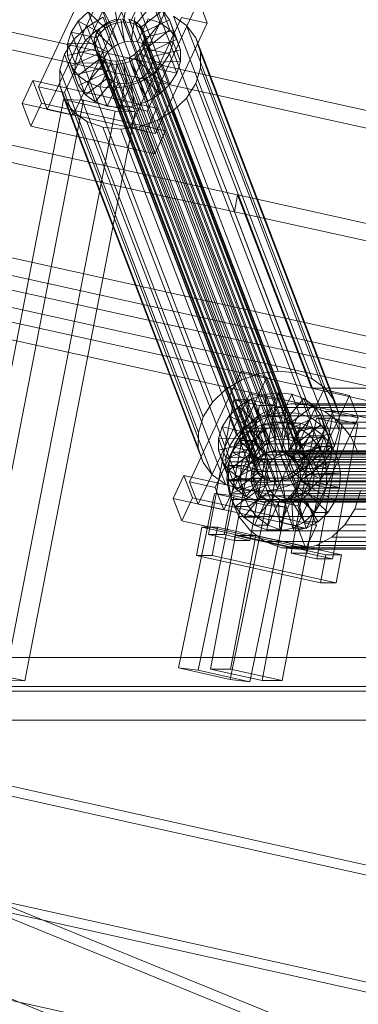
# Model space of a CAD drawing. Header units: millimetres. Extents: x -4738 to 65662, y -68080 to 6847.
# Tile 856 of 1056: x 22418 to 22537, y 1479 to 1823. Entities that reach past the tile are written whole.
import ezdxf

# ---------------------------------------------------------------- set-up
doc = ezdxf.new("R2010")
doc.units = ezdxf.units.MM
doc.layers.add('COTAS_P', color=1, linetype='Continuous', lineweight=0)
doc.layers.add('lateral_C10', color=7, linetype='Continuous', lineweight=0)
doc.dimstyles.new('R19_100', dxfattribs={"dimtxt": 250, "dimasz": 150, "dimexe": 150, "dimexo": 80, "dimgap": 100, "dimtad": 1, "dimtih": 1, "dimtoh": 1, "dimdsep": 46, "dimcen": 0.09, "dimadec": 0, "dimazin": 0, "dimtfac": 1, "dimtdec": 4, "dimtofl": 0, "dimtmove": 0, "dimatfit": 3, "dimfxl": 1, "dimtolj": 1, "dimtzin": 0, "dimarcsym": 0})

# ---------------------------------------------------------------- blocks, each defined once
blk = doc.blocks.new('DIM_R30_4')
at = {"layer": 'COTAS_P'}
for p, q in [((15248.37, 1279.09), (24311.82, 4109.09)), ((24311.82, 4109.09), (24155.23, 4107.34)), ((24311.82, 4109.09), (24182.05, 4021.43)), ((24580.07, 3250), (24311.82, 4109.09)), ((15248.37, 1279.09), (15378.14, 1366.76)), ((15248.37, 1279.09), (15404.97, 1280.85)), ((15516.62, 420), (15248.37, 1279.09))]:
    blk.add_line(p, q, dxfattribs=at)
blk.add_text('9495 P', height=250, rotation=17.3406, dxfattribs=at).set_placement((19750.29, 2789.55))

msp = doc.modelspace()

# ---------------------------------------------------------------- linework, layer by layer
at = {"layer": 'lateral_C10'}
for p, q in [((22494.427, 1761.469), (21610.374, 1956.452)), ((21788.789, 1956.452), (22672.842, 1761.469)), ((21609.275, 1950.571), (22493.328, 1755.589)), ((22671.743, 1755.589), (21787.69, 1950.571)), ((22520.231, 1694.015), (21636.178, 1888.998)), ((22571.029, 1694.015), (21686.976, 1888.998)), ((22621.826, 1694.015), (21737.773, 1888.998)), ((21635.079, 1883.118), (22519.132, 1688.135)), ((21685.877, 1883.118), (22569.93, 1688.135)), ((21736.674, 1883.118), (22620.727, 1688.135)), ((22443.005, 1837.683), (22424.964, 1799.168)), ((22433.978, 1797.163), (22452.019, 1835.678)), ((22471.849, 1831.267), (22453.809, 1792.752)), ((22427.975, 1791.298), (22446.016, 1829.813)), ((22455.029, 1827.808), (22436.989, 1789.293)), ((22446.444, 1827.929), (22450.16, 1820.838)), ((22449.025, 1821.184), (22446.444, 1827.929)), ((22451.126, 1829.563), (22452.378, 1821.612)), ((22455.97, 1830.167), (22454.672, 1821.898)), ((22460.646, 1829.701), (22456.887, 1821.677)), ((22464.835, 1828.196), (22458.872, 1820.964)), ((22462.823, 1790.748), (22480.863, 1829.263)), ((22467.416, 1821.45), (22464.835, 1828.196)), ((22480.863, 1829.263), (22483.874, 1821.393)), ((22438.81, 1822.081), (22442.243, 1825.377)), ((22442.243, 1825.377), (22448.17, 1819.629)), ((22444.824, 1818.632), (22442.243, 1825.377)), ((22502.148, 1699.184), (22453.765, 1825.658)), ((22508.624, 1699.992), (22460.241, 1826.466)), ((22468.252, 1825.754), (22460.49, 1819.807)), ((22514.875, 1699.368), (22466.492, 1825.843)), ((22470.833, 1819.009), (22468.252, 1825.754)), ((22468.252, 1825.754), (22470.664, 1822.542)), ((22472.092, 1823.83), (22476.66, 1820.566)), ((22520.475, 1697.356), (22472.092, 1823.83)), ((22436.378, 1818.264), (22438.81, 1822.081)), ((22438.81, 1822.081), (22446.544, 1818.067)), ((22441.391, 1815.335), (22438.81, 1822.081)), ((22441.891, 1820.062), (22447.506, 1823.474)), ((22449.025, 1821.184), (22444.824, 1818.632)), ((22446.114, 1819.192), (22447.74, 1820.753)), ((22495.889, 1696.999), (22447.506, 1823.474)), ((22447.74, 1820.753), (22449.73, 1821.962)), ((22503.865, 1674.043), (22447.74, 1820.753)), ((22450.16, 1820.838), (22448.17, 1819.629)), ((22453.706, 1822.818), (22449.025, 1821.184)), ((22452.741, 1814.092), (22449.025, 1821.184)), ((22449.73, 1821.962), (22451.948, 1822.736)), ((22505.855, 1675.251), (22449.73, 1821.962)), ((22452.378, 1821.612), (22450.16, 1820.838)), ((22450.16, 1820.838), (22452.741, 1814.092)), ((22508.072, 1676.025), (22451.948, 1822.736)), ((22454.672, 1821.898), (22452.378, 1821.612)), ((22452.378, 1821.612), (22454.958, 1814.866)), ((22454.958, 1814.866), (22453.706, 1822.818)), ((22510.367, 1676.312), (22454.242, 1823.022)), ((22454.672, 1821.898), (22457.253, 1815.153)), ((22456.887, 1821.677), (22454.672, 1821.898)), ((22456.457, 1822.801), (22458.442, 1822.088)), ((22512.582, 1676.091), (22456.457, 1822.801)), ((22456.819, 1784.883), (22474.86, 1823.398)), ((22456.887, 1821.677), (22459.468, 1814.932)), ((22458.872, 1820.964), (22456.887, 1821.677)), ((22457.253, 1815.153), (22458.55, 1823.422)), ((22458.442, 1822.088), (22460.06, 1820.932)), ((22514.566, 1675.378), (22458.442, 1822.088)), ((22458.872, 1820.964), (22461.452, 1814.219)), ((22460.49, 1819.807), (22458.872, 1820.964)), ((22459.468, 1814.932), (22463.226, 1822.956)), ((22460.06, 1820.932), (22461.203, 1819.41)), ((22516.185, 1674.221), (22460.06, 1820.932)), ((22461.452, 1814.219), (22467.416, 1821.45)), ((22470.664, 1822.542), (22461.633, 1818.286)), ((22467.416, 1821.45), (22463.226, 1822.956)), ((22483.874, 1821.393), (22465.833, 1782.878)), ((22470.833, 1819.009), (22467.416, 1821.45)), ((22473.245, 1815.797), (22470.664, 1822.542)), ((22470.664, 1822.542), (22471.907, 1818.779)), ((22483.874, 1821.393), (22474.86, 1823.398)), ((22476.66, 1820.566), (22479.885, 1816.272)), ((22525.044, 1694.091), (22476.66, 1820.566)), ((22435.114, 1814.189), (22436.378, 1818.264)), ((22445.392, 1816.26), (22436.378, 1818.264)), ((22436.378, 1818.264), (22438.959, 1811.519)), ((22437.301, 1815.655), (22441.891, 1820.062)), ((22444.824, 1818.632), (22441.391, 1815.335)), ((22490.274, 1693.587), (22441.891, 1820.062)), ((22444.363, 1815.453), (22444.962, 1817.384)), ((22450.751, 1812.883), (22444.824, 1818.632)), ((22444.962, 1817.384), (22446.114, 1819.192)), ((22444.962, 1817.384), (22501.087, 1670.673)), ((22446.544, 1818.067), (22445.392, 1816.26)), ((22502.238, 1672.481), (22446.114, 1819.192)), ((22448.17, 1819.629), (22446.544, 1818.067)), ((22446.544, 1818.067), (22449.125, 1811.322)), ((22448.17, 1819.629), (22450.751, 1812.883)), ((22460.49, 1819.807), (22463.071, 1813.062)), ((22461.633, 1818.286), (22460.49, 1819.807)), ((22461.203, 1819.41), (22461.792, 1817.628)), ((22517.327, 1672.7), (22461.203, 1819.41)), ((22461.633, 1818.286), (22464.213, 1811.541)), ((22462.222, 1816.504), (22461.633, 1818.286)), ((22461.792, 1817.628), (22461.786, 1815.706)), ((22517.916, 1670.917), (22461.792, 1817.628)), ((22471.907, 1818.779), (22462.222, 1816.504)), ((22463.071, 1813.062), (22470.833, 1819.009)), ((22473.245, 1815.797), (22470.833, 1819.009)), ((22471.907, 1818.779), (22471.896, 1814.722)), ((22474.488, 1812.034), (22471.907, 1818.779)), ((22434.05, 1810.554), (22437.301, 1815.655)), ((22435.102, 1810.131), (22435.114, 1814.189)), ((22435.114, 1814.189), (22444.793, 1814.329)), ((22437.694, 1807.444), (22435.114, 1814.189)), ((22485.684, 1689.181), (22437.301, 1815.655)), ((22441.391, 1815.335), (22438.959, 1811.519)), ((22449.125, 1811.322), (22441.391, 1815.335)), ((22444.358, 1813.531), (22444.363, 1815.453)), ((22444.946, 1811.749), (22444.358, 1813.531)), ((22500.482, 1666.821), (22444.358, 1813.531)), ((22500.487, 1668.743), (22444.363, 1815.453)), ((22444.793, 1814.329), (22444.788, 1812.407)), ((22445.392, 1816.26), (22444.793, 1814.329)), ((22444.793, 1814.329), (22447.374, 1807.584)), ((22447.973, 1809.514), (22445.392, 1816.26)), ((22450.751, 1812.883), (22452.741, 1814.092)), ((22452.741, 1814.092), (22454.958, 1814.866)), ((22454.958, 1814.866), (22457.253, 1815.153)), ((22457.253, 1815.153), (22459.468, 1814.932)), ((22459.468, 1814.932), (22461.452, 1814.219)), ((22461.187, 1813.775), (22460.035, 1811.968)), ((22461.786, 1815.706), (22461.187, 1813.775)), ((22517.311, 1667.065), (22461.187, 1813.775)), ((22461.452, 1814.219), (22463.071, 1813.062)), ((22461.617, 1812.651), (22462.216, 1814.582)), ((22517.911, 1668.995), (22461.786, 1815.706)), ((22462.216, 1814.582), (22462.222, 1816.504)), ((22471.896, 1814.722), (22462.216, 1814.582)), ((22462.216, 1814.582), (22464.797, 1807.836)), ((22462.222, 1816.504), (22464.802, 1809.758)), ((22464.213, 1811.541), (22473.245, 1815.797)), ((22471.896, 1814.722), (22470.631, 1810.646)), ((22474.476, 1807.977), (22471.896, 1814.722)), ((22474.488, 1812.034), (22473.245, 1815.797)), ((22479.885, 1816.272), (22481.546, 1811.242)), ((22528.268, 1689.798), (22479.885, 1816.272)), ((22432.359, 1805.105), (22434.05, 1810.554)), ((22434.05, 1810.554), (22482.433, 1684.079)), ((22435.102, 1810.131), (22444.788, 1812.407)), ((22436.345, 1806.369), (22435.102, 1810.131)), ((22437.683, 1803.386), (22435.102, 1810.131)), ((22436.345, 1806.369), (22445.376, 1810.625)), ((22438.959, 1811.519), (22437.694, 1807.444)), ((22438.959, 1811.519), (22447.973, 1809.514)), ((22444.788, 1812.407), (22445.376, 1810.625)), ((22444.788, 1812.407), (22447.368, 1805.662)), ((22446.089, 1810.228), (22444.946, 1811.749)), ((22501.071, 1665.039), (22444.946, 1811.749)), ((22445.376, 1810.625), (22446.519, 1809.103)), ((22445.376, 1810.625), (22447.957, 1803.88)), ((22447.708, 1809.071), (22446.089, 1810.228)), ((22502.213, 1663.517), (22446.089, 1810.228)), ((22447.973, 1809.514), (22449.125, 1811.322)), ((22449.125, 1811.322), (22450.751, 1812.883)), ((22458.409, 1810.406), (22456.419, 1809.197)), ((22460.035, 1811.968), (22458.409, 1810.406)), ((22514.533, 1663.696), (22458.409, 1810.406)), ((22458.839, 1809.282), (22460.465, 1810.844)), ((22516.16, 1665.257), (22460.035, 1811.968)), ((22460.465, 1810.844), (22461.617, 1812.651)), ((22468.199, 1806.83), (22460.465, 1810.844)), ((22460.465, 1810.844), (22463.046, 1804.098)), ((22470.631, 1810.646), (22461.617, 1812.651)), ((22461.617, 1812.651), (22464.198, 1805.906)), ((22463.071, 1813.062), (22464.213, 1811.541)), ((22464.213, 1811.541), (22464.802, 1809.758)), ((22464.802, 1809.758), (22474.488, 1812.034)), ((22470.631, 1810.646), (22468.199, 1806.83)), ((22473.211, 1803.901), (22470.631, 1810.646)), ((22474.476, 1807.977), (22474.488, 1812.034)), ((22481.546, 1811.242), (22481.531, 1805.818)), ((22529.929, 1684.768), (22481.546, 1811.242)), ((22437.694, 1807.444), (22437.683, 1803.386)), ((22447.374, 1807.584), (22437.694, 1807.444)), ((22438.757, 1803.157), (22446.519, 1809.103)), ((22442.174, 1800.715), (22448.138, 1807.947)), ((22446.364, 1799.21), (22450.122, 1807.234)), ((22446.519, 1809.103), (22448.138, 1807.947)), ((22446.519, 1809.103), (22449.099, 1802.358)), ((22447.368, 1805.662), (22447.374, 1807.584)), ((22447.374, 1807.584), (22447.973, 1809.514)), ((22449.692, 1808.358), (22447.708, 1809.071)), ((22503.832, 1662.361), (22447.708, 1809.071)), ((22448.138, 1807.947), (22450.122, 1807.234)), ((22448.138, 1807.947), (22450.718, 1801.202)), ((22451.907, 1808.137), (22449.692, 1808.358)), ((22505.816, 1661.648), (22449.692, 1808.358)), ((22450.122, 1807.234), (22452.337, 1807.013)), ((22450.122, 1807.234), (22452.703, 1800.489)), ((22451.04, 1798.743), (22452.337, 1807.013)), ((22454.201, 1808.423), (22451.907, 1808.137)), ((22508.031, 1661.427), (22451.907, 1808.137)), ((22452.337, 1807.013), (22454.632, 1807.299)), ((22452.337, 1807.013), (22454.917, 1800.268)), ((22456.419, 1809.197), (22454.201, 1808.423)), ((22510.326, 1661.713), (22454.201, 1808.423)), ((22454.632, 1807.299), (22456.849, 1808.073)), ((22455.883, 1799.348), (22454.632, 1807.299)), ((22454.632, 1807.299), (22457.212, 1800.554)), ((22512.544, 1662.487), (22456.419, 1809.197)), ((22456.849, 1808.073), (22458.839, 1809.282)), ((22460.565, 1800.982), (22456.849, 1808.073)), ((22456.849, 1808.073), (22459.43, 1801.328)), ((22464.766, 1803.534), (22458.839, 1809.282)), ((22458.839, 1809.282), (22461.419, 1802.537)), ((22464.797, 1807.836), (22464.198, 1805.906)), ((22468.199, 1806.83), (22464.766, 1803.534)), ((22464.802, 1809.758), (22464.797, 1807.836)), ((22464.797, 1807.836), (22474.476, 1807.977)), ((22470.78, 1800.085), (22468.199, 1806.83)), ((22473.211, 1803.901), (22474.476, 1807.977)), ((22432.344, 1799.681), (22432.359, 1805.105)), ((22480.742, 1678.631), (22432.359, 1805.105)), ((22438.757, 1803.157), (22436.345, 1806.369)), ((22438.925, 1799.623), (22436.345, 1806.369)), ((22447.368, 1805.662), (22437.683, 1803.386)), ((22437.683, 1803.386), (22438.925, 1799.623)), ((22447.957, 1803.88), (22438.925, 1799.623)), ((22447.957, 1803.88), (22447.368, 1805.662)), ((22449.099, 1802.358), (22447.957, 1803.88)), ((22464.766, 1803.534), (22460.565, 1800.982)), ((22463.046, 1804.098), (22461.419, 1802.537)), ((22464.198, 1805.906), (22463.046, 1804.098)), ((22463.046, 1804.098), (22470.78, 1800.085)), ((22464.198, 1805.906), (22473.211, 1803.901)), ((22467.346, 1796.789), (22464.766, 1803.534)), ((22470.78, 1800.085), (22473.211, 1803.901)), ((22481.531, 1805.818), (22479.841, 1800.37)), ((22529.914, 1679.343), (22481.531, 1805.818)), ((22423.012, 1801.374), (22419.253, 1793.35)), ((22426.022, 1793.504), (22423.012, 1801.374)), ((22423.012, 1801.374), (22466.278, 1791.751)), ((22442.174, 1800.715), (22438.757, 1803.157)), ((22441.338, 1796.412), (22438.757, 1803.157)), ((22449.099, 1802.358), (22441.338, 1796.412)), ((22446.364, 1799.21), (22442.174, 1800.715)), ((22444.755, 1793.97), (22442.174, 1800.715)), ((22450.718, 1801.202), (22444.755, 1793.97)), ((22452.703, 1800.489), (22448.944, 1792.465)), ((22450.718, 1801.202), (22449.099, 1802.358)), ((22452.703, 1800.489), (22450.718, 1801.202)), ((22454.917, 1800.268), (22452.703, 1800.489)), ((22454.917, 1800.268), (22453.62, 1791.998)), ((22457.212, 1800.554), (22454.917, 1800.268)), ((22460.565, 1800.982), (22455.883, 1799.348)), ((22459.43, 1801.328), (22457.212, 1800.554)), ((22457.212, 1800.554), (22458.464, 1792.603)), ((22461.419, 1802.537), (22459.43, 1801.328)), ((22459.43, 1801.328), (22463.146, 1794.236)), ((22463.146, 1794.236), (22460.565, 1800.982)), ((22461.419, 1802.537), (22467.346, 1796.789)), ((22467.346, 1796.789), (22470.78, 1800.085)), ((22479.841, 1800.37), (22476.59, 1795.268)), ((22528.224, 1673.895), (22479.841, 1800.37)), ((22433.978, 1797.163), (22424.964, 1799.168)), ((22424.964, 1799.168), (22427.975, 1791.298)), ((22434.005, 1794.651), (22432.344, 1799.681)), ((22480.727, 1673.207), (22432.344, 1799.681)), ((22436.989, 1789.293), (22433.978, 1797.163)), ((22438.925, 1799.623), (22441.338, 1796.412)), ((22441.338, 1796.412), (22444.755, 1793.97)), ((22451.04, 1798.743), (22446.364, 1799.21)), ((22448.944, 1792.465), (22446.364, 1799.21)), ((22455.883, 1799.348), (22451.04, 1798.743)), ((22453.62, 1791.998), (22451.04, 1798.743)), ((22458.464, 1792.603), (22455.883, 1799.348)), ((22463.146, 1794.236), (22467.346, 1796.789)), ((22433.639, 1794.757), (22395.126, 1596.256)), ((22402.111, 1596.007), (22440.625, 1794.508)), ((22462.52, 1783.727), (22419.253, 1793.35)), ((22419.253, 1793.35), (22422.264, 1785.48)), ((22422.264, 1785.48), (22426.022, 1793.504)), ((22469.289, 1783.881), (22426.022, 1793.504)), ((22433.639, 1794.757), (22451.676, 1790.747)), ((22440.625, 1794.508), (22433.639, 1794.757)), ((22437.23, 1790.357), (22434.005, 1794.651)), ((22482.389, 1668.176), (22434.005, 1794.651)), ((22458.661, 1790.498), (22440.625, 1794.508)), ((22444.755, 1793.97), (22448.944, 1792.465)), ((22458.464, 1792.603), (22463.146, 1794.236)), ((22476.59, 1795.268), (22472, 1790.861)), ((22524.973, 1668.794), (22476.59, 1795.268)), ((22413.162, 1592.247), (22451.676, 1790.747)), ((22420.148, 1591.997), (22458.661, 1790.498)), ((22427.975, 1791.298), (22436.989, 1789.293)), ((22441.798, 1787.093), (22437.23, 1790.357)), ((22485.613, 1663.883), (22437.23, 1790.357)), ((22448.944, 1792.465), (22453.62, 1791.998)), ((22451.676, 1790.747), (22458.661, 1790.498)), ((22453.62, 1791.998), (22458.464, 1792.603)), ((22462.823, 1790.748), (22453.809, 1792.752)), ((22453.809, 1792.752), (22456.819, 1784.883)), ((22462.52, 1783.727), (22466.278, 1791.751)), ((22465.833, 1782.878), (22462.823, 1790.748)), ((22466.278, 1791.751), (22469.289, 1783.881)), ((22472, 1790.861), (22466.384, 1787.45)), ((22520.383, 1664.387), (22472, 1790.861)), ((22447.399, 1785.081), (22441.798, 1787.093)), ((22490.181, 1660.619), (22441.798, 1787.093)), ((22466.384, 1787.45), (22460.125, 1785.265)), ((22514.767, 1660.975), (22466.384, 1787.45)), ((22422.264, 1785.48), (22465.53, 1775.857)), ((22453.65, 1784.457), (22447.399, 1785.081)), ((22495.782, 1658.606), (22447.399, 1785.081)), ((22460.125, 1785.265), (22453.65, 1784.457)), ((22502.033, 1657.983), (22453.65, 1784.457)), ((22456.819, 1784.883), (22465.833, 1782.878)), ((22508.508, 1658.791), (22460.125, 1785.265)), ((22465.53, 1775.857), (22462.52, 1783.727)), ((22469.289, 1783.881), (22465.53, 1775.857)), ((22494.427, 1761.469), (22493.328, 1755.589)), ((23378.48, 1566.486), (22494.427, 1761.469)), ((22494.427, 1761.469), (22520.231, 1694.015)), ((22519.132, 1688.135), (22493.328, 1755.589)), ((22493.328, 1755.589), (23377.381, 1560.606)), ((22495.689, 1699.966), (22477.648, 1661.451)), ((22486.662, 1659.446), (22504.703, 1697.961)), ((22495.889, 1696.999), (22490.274, 1693.587)), ((22498.699, 1692.096), (22495.689, 1699.966)), ((22495.689, 1699.966), (22504.703, 1697.961)), ((22502.148, 1699.184), (22495.889, 1696.999)), ((22508.624, 1699.992), (22502.148, 1699.184)), ((22504.703, 1697.961), (22507.713, 1690.092)), ((22514.875, 1699.368), (22508.624, 1699.992)), ((22520.475, 1697.356), (22514.875, 1699.368)), ((22525.044, 1694.091), (22520.475, 1697.356)), ((22490.274, 1693.587), (22485.684, 1689.181)), ((22524.533, 1693.551), (22506.492, 1655.036)), ((23404.284, 1499.033), (22520.231, 1694.015)), ((22520.231, 1694.015), (22571.029, 1694.015)), ((22527.544, 1685.681), (22524.533, 1693.551)), ((22524.533, 1693.551), (22533.547, 1691.546)), ((22528.268, 1689.798), (22525.044, 1694.091)), ((22480.659, 1653.581), (22498.699, 1692.096)), ((22493.109, 1689.994), (22484.251, 1642.969)), ((22507.713, 1690.092), (22489.672, 1651.577)), ((22489.721, 1642.969), (22498.579, 1689.994)), ((22498.579, 1689.994), (22493.109, 1689.994)), ((22493.109, 1689.994), (22502.127, 1687.989)), ((22494.927, 1687.66), (22499.128, 1690.212)), ((22507.597, 1687.989), (22498.579, 1689.994)), ((22507.713, 1690.092), (22498.699, 1692.096)), ((22499.128, 1690.212), (22503.81, 1691.846)), ((22499.128, 1690.212), (22502.844, 1683.121)), ((22501.708, 1683.467), (22499.128, 1690.212)), ((22503.81, 1691.846), (22508.654, 1692.451)), ((22503.81, 1691.846), (22505.062, 1683.895)), ((22506.39, 1685.101), (22503.81, 1691.846)), ((22508.654, 1692.451), (22507.356, 1684.181)), ((22511.234, 1685.705), (22508.654, 1692.451)), ((22508.654, 1692.451), (22513.33, 1691.984)), ((22513.33, 1691.984), (22509.571, 1683.96)), ((22517.519, 1690.479), (22511.556, 1683.247)), ((22515.91, 1685.239), (22513.33, 1691.984)), ((22513.33, 1691.984), (22517.519, 1690.479)), ((22515.506, 1653.031), (22533.547, 1691.546)), ((22520.099, 1683.734), (22517.519, 1690.479)), ((22517.519, 1690.479), (22520.936, 1688.037)), ((22533.547, 1691.546), (22536.558, 1683.676)), ((22485.684, 1689.181), (22482.433, 1684.079)), ((22491.494, 1684.364), (22494.927, 1687.66)), ((22493.269, 1640.964), (22502.127, 1687.989)), ((22494.927, 1687.66), (22500.854, 1681.912)), ((22497.508, 1680.915), (22494.927, 1687.66)), ((22507.597, 1687.989), (22498.74, 1640.964)), ((22501.563, 1684.448), (22507.051, 1687.348)), ((22502.127, 1687.989), (22507.597, 1687.989)), ((22507.051, 1687.348), (22513.044, 1688.605)), ((22608.646, 1687.348), (22507.051, 1687.348)), ((22513.044, 1688.605), (22519.132, 1688.135)), ((22614.639, 1688.605), (22513.044, 1688.605)), ((22520.936, 1688.037), (22513.174, 1682.091)), ((22569.93, 1688.135), (22519.132, 1688.135)), ((22519.132, 1688.135), (23403.186, 1493.152)), ((22519.132, 1688.135), (22524.901, 1685.97)), ((22620.727, 1688.135), (22519.132, 1688.135)), ((22523.517, 1681.292), (22520.936, 1688.037)), ((22520.936, 1688.037), (22523.348, 1684.826)), ((22529.929, 1684.768), (22528.268, 1689.798)), ((22482.433, 1684.079), (22480.742, 1678.631)), ((22489.062, 1680.548), (22491.494, 1684.364)), ((22491.494, 1684.364), (22499.228, 1680.351)), ((22494.074, 1677.619), (22491.494, 1684.364)), ((22496.952, 1680.103), (22501.563, 1684.448)), ((22501.708, 1683.467), (22497.508, 1680.915)), ((22502.844, 1683.121), (22500.854, 1681.912)), ((22603.157, 1684.448), (22501.563, 1684.448)), ((22506.39, 1685.101), (22501.708, 1683.467)), ((22505.424, 1676.376), (22501.708, 1683.467)), ((22505.062, 1683.895), (22502.844, 1683.121)), ((22502.844, 1683.121), (22505.424, 1676.376)), ((22507.356, 1684.181), (22505.062, 1683.895)), ((22505.062, 1683.895), (22507.642, 1677.15)), ((22511.234, 1685.705), (22506.39, 1685.101)), ((22507.642, 1677.15), (22506.39, 1685.101)), ((22507.356, 1684.181), (22509.937, 1677.436)), ((22509.571, 1683.96), (22507.356, 1684.181)), ((22509.503, 1647.166), (22527.544, 1685.681)), ((22509.571, 1683.96), (22512.152, 1677.215)), ((22511.556, 1683.247), (22509.571, 1683.96)), ((22509.937, 1677.436), (22511.234, 1685.705)), ((22515.91, 1685.239), (22511.234, 1685.705)), ((22511.556, 1683.247), (22514.136, 1676.502)), ((22513.174, 1682.091), (22511.556, 1683.247)), ((22512.152, 1677.215), (22515.91, 1685.239)), ((22521.967, 1683.579), (22513.109, 1636.553)), ((22514.136, 1676.502), (22520.099, 1683.734)), ((22523.348, 1684.826), (22514.317, 1680.569)), ((22520.099, 1683.734), (22515.91, 1685.239)), ((22536.558, 1683.676), (22518.517, 1645.161)), ((22518.579, 1636.553), (22527.437, 1683.579)), ((22523.517, 1681.292), (22520.099, 1683.734)), ((22527.437, 1683.579), (22521.967, 1683.579)), ((22521.967, 1683.579), (22530.985, 1681.574)), ((22525.929, 1678.08), (22523.348, 1684.826)), ((22523.348, 1684.826), (22524.591, 1681.063)), ((22524.901, 1685.97), (22529.957, 1682.255)), ((22626.496, 1685.97), (22524.901, 1685.97)), ((22536.455, 1681.574), (22527.437, 1683.579)), ((22536.558, 1683.676), (22527.544, 1685.681)), ((22529.914, 1679.343), (22529.929, 1684.768)), ((22487.797, 1676.472), (22489.062, 1680.548)), ((22498.076, 1678.543), (22489.062, 1680.548)), ((22489.062, 1680.548), (22491.643, 1673.802)), ((22493.533, 1674.61), (22496.952, 1680.103)), ((22497.508, 1680.915), (22494.074, 1677.619)), ((22598.546, 1680.103), (22496.952, 1680.103)), ((22503.435, 1675.167), (22497.508, 1680.915)), ((22499.228, 1680.351), (22498.076, 1678.543)), ((22498.557, 1679.107), (22502.662, 1681.276)), ((22500.854, 1681.912), (22499.228, 1680.351)), ((22499.228, 1680.351), (22501.808, 1673.605)), ((22500.854, 1681.912), (22503.435, 1675.167)), ((22502.662, 1681.276), (22507.145, 1682.217)), ((22502.662, 1681.276), (22505.573, 1671.789)), ((22507.351, 1681.276), (22502.662, 1681.276)), ((22507.351, 1681.276), (22503.246, 1679.107)), ((22507.145, 1682.217), (22507.697, 1672.235)), ((22511.834, 1682.217), (22507.145, 1682.217)), ((22507.145, 1682.217), (22511.699, 1681.865)), ((22511.834, 1682.217), (22507.351, 1681.276)), ((22510.262, 1671.789), (22507.351, 1681.276)), ((22511.699, 1681.865), (22509.854, 1672.068)), ((22516.388, 1681.865), (22511.699, 1681.865)), ((22511.699, 1681.865), (22516.015, 1680.245)), ((22512.386, 1672.235), (22511.834, 1682.217)), ((22516.388, 1681.865), (22511.834, 1682.217)), ((22516.015, 1680.245), (22511.898, 1671.301)), ((22513.174, 1682.091), (22515.755, 1675.345)), ((22514.317, 1680.569), (22513.174, 1682.091)), ((22514.317, 1680.569), (22516.897, 1673.824)), ((22514.905, 1678.787), (22514.317, 1680.569)), ((22514.543, 1672.068), (22516.388, 1681.865)), ((22524.591, 1681.063), (22514.905, 1678.787)), ((22515.755, 1675.345), (22523.517, 1681.292)), ((22520.704, 1680.245), (22516.015, 1680.245)), ((22516.015, 1680.245), (22519.797, 1677.467)), ((22520.704, 1680.245), (22516.388, 1681.865)), ((22516.587, 1671.301), (22520.704, 1680.245)), ((22524.486, 1677.467), (22520.704, 1680.245)), ((22522.127, 1634.549), (22530.985, 1681.574)), ((22525.929, 1678.08), (22523.517, 1681.292)), ((22524.591, 1681.063), (22524.58, 1677.005)), ((22527.171, 1674.317), (22524.591, 1681.063)), ((22536.455, 1681.574), (22527.597, 1634.549)), ((22529.957, 1682.255), (22533.957, 1677.246)), ((22631.552, 1682.255), (22529.957, 1682.255)), ((22530.985, 1681.574), (22536.455, 1681.574)), ((22480.742, 1678.631), (22480.727, 1673.207)), ((22487.786, 1672.415), (22487.797, 1676.472)), ((22487.797, 1676.472), (22497.477, 1676.612)), ((22490.378, 1669.727), (22487.797, 1676.472)), ((22494.074, 1677.619), (22491.643, 1673.802)), ((22501.808, 1673.605), (22494.074, 1677.619)), ((22495.107, 1675.857), (22498.557, 1679.107)), ((22497.477, 1676.612), (22497.472, 1674.69)), ((22498.076, 1678.543), (22497.477, 1676.612)), ((22497.477, 1676.612), (22500.057, 1669.867)), ((22500.656, 1671.798), (22498.076, 1678.543)), ((22498.557, 1679.107), (22503.628, 1670.762)), ((22503.246, 1679.107), (22498.557, 1679.107)), ((22503.246, 1679.107), (22499.796, 1675.857)), ((22508.317, 1670.762), (22503.246, 1679.107)), ((22503.435, 1675.167), (22505.424, 1676.376)), ((22505.424, 1676.376), (22507.642, 1677.15)), ((22507.642, 1677.15), (22509.937, 1677.436)), ((22510.367, 1676.312), (22508.072, 1676.025)), ((22509.937, 1677.436), (22512.152, 1677.215)), ((22512.582, 1676.091), (22510.367, 1676.312)), ((22512.152, 1677.215), (22514.136, 1676.502)), ((22514.566, 1675.378), (22512.582, 1676.091)), ((22519.797, 1677.467), (22513.69, 1669.985)), ((22514.136, 1676.502), (22515.755, 1675.345)), ((22514.301, 1674.934), (22514.9, 1676.865)), ((22514.9, 1676.865), (22514.905, 1678.787)), ((22524.58, 1677.005), (22514.9, 1676.865)), ((22514.9, 1676.865), (22517.48, 1670.12)), ((22514.905, 1678.787), (22517.486, 1672.042)), ((22516.897, 1673.824), (22525.929, 1678.08)), ((22518.379, 1669.985), (22524.486, 1677.467)), ((22524.486, 1677.467), (22519.797, 1677.467)), ((22519.797, 1677.467), (22522.788, 1673.72)), ((22524.58, 1677.005), (22523.315, 1672.93)), ((22527.477, 1673.72), (22524.486, 1677.467)), ((22527.16, 1670.26), (22524.58, 1677.005)), ((22527.171, 1674.317), (22525.929, 1678.08)), ((22528.224, 1673.895), (22529.914, 1679.343)), ((22533.957, 1677.246), (22536.626, 1671.283)), ((22635.551, 1677.246), (22533.957, 1677.246)), ((22480.727, 1673.207), (22482.389, 1668.176)), ((22487.786, 1672.415), (22497.472, 1674.69)), ((22489.029, 1668.652), (22498.06, 1672.908)), ((22491.643, 1673.802), (22490.378, 1669.727)), ((22491.539, 1668.343), (22493.533, 1674.61)), ((22491.643, 1673.802), (22500.656, 1671.798)), ((22492.55, 1671.748), (22495.107, 1675.857)), ((22595.128, 1674.61), (22493.533, 1674.61)), ((22495.107, 1675.857), (22501.995, 1669.222)), ((22499.796, 1675.857), (22495.107, 1675.857)), ((22499.796, 1675.857), (22497.239, 1671.748)), ((22497.472, 1674.69), (22498.06, 1672.908)), ((22497.472, 1674.69), (22500.052, 1667.945)), ((22498.06, 1672.908), (22499.203, 1671.387)), ((22498.06, 1672.908), (22500.641, 1666.163)), ((22506.684, 1669.222), (22499.796, 1675.857)), ((22500.656, 1671.798), (22501.808, 1673.605)), ((22501.808, 1673.605), (22503.435, 1675.167)), ((22503.865, 1674.043), (22502.238, 1672.481)), ((22505.855, 1675.251), (22503.865, 1674.043)), ((22508.072, 1676.025), (22505.855, 1675.251)), ((22511.523, 1671.565), (22513.149, 1673.127)), ((22513.149, 1673.127), (22514.301, 1674.934)), ((22520.883, 1669.114), (22513.149, 1673.127)), ((22513.149, 1673.127), (22515.73, 1666.381)), ((22523.315, 1672.93), (22514.301, 1674.934)), ((22514.301, 1674.934), (22516.881, 1668.189)), ((22516.185, 1674.221), (22514.566, 1675.378)), ((22522.788, 1673.72), (22515.107, 1668.21)), ((22515.755, 1675.345), (22516.897, 1673.824)), ((22517.327, 1672.7), (22516.185, 1674.221)), ((22516.897, 1673.824), (22517.486, 1672.042)), ((22517.916, 1670.917), (22517.327, 1672.7)), ((22517.486, 1672.042), (22527.171, 1674.317)), ((22519.796, 1668.21), (22527.477, 1673.72)), ((22523.315, 1672.93), (22520.883, 1669.114)), ((22527.477, 1673.72), (22522.788, 1673.72)), ((22522.788, 1673.72), (22524.785, 1669.259)), ((22525.895, 1666.184), (22523.315, 1672.93)), ((22524.973, 1668.794), (22528.224, 1673.895)), ((22527.16, 1670.26), (22527.171, 1674.317)), ((22529.474, 1669.259), (22527.477, 1673.72)), ((22489.029, 1668.652), (22487.786, 1672.415)), ((22490.367, 1665.669), (22487.786, 1672.415)), ((22490.378, 1669.727), (22490.367, 1665.669)), ((22500.057, 1669.867), (22490.378, 1669.727)), ((22491.059, 1667.06), (22492.55, 1671.748)), ((22491.441, 1665.44), (22499.203, 1671.387)), ((22492.55, 1671.748), (22500.783, 1667.276)), ((22497.239, 1671.748), (22492.55, 1671.748)), ((22494.858, 1662.998), (22500.821, 1670.23)), ((22497.239, 1671.748), (22495.748, 1667.06)), ((22505.472, 1667.276), (22497.239, 1671.748)), ((22499.047, 1661.493), (22502.806, 1669.517)), ((22499.203, 1671.387), (22500.821, 1670.23)), ((22499.203, 1671.387), (22501.783, 1664.641)), ((22500.002, 1667.276), (22501.213, 1669.222)), ((22500.052, 1667.945), (22500.057, 1669.867)), ((22500.057, 1669.867), (22500.656, 1671.798)), ((22501.087, 1670.673), (22500.487, 1668.743)), ((22501.995, 1669.222), (22500.783, 1667.276)), ((22500.821, 1670.23), (22502.806, 1669.517)), ((22500.821, 1670.23), (22503.402, 1663.485)), ((22502.238, 1672.481), (22501.087, 1670.673)), ((22501.213, 1669.222), (22502.847, 1670.762)), ((22616.875, 1669.222), (22501.213, 1669.222)), ((22503.628, 1670.762), (22501.995, 1669.222)), ((22501.995, 1669.222), (22506.684, 1669.222)), ((22502.806, 1669.517), (22505.021, 1669.296)), ((22502.806, 1669.517), (22505.386, 1662.772)), ((22502.847, 1670.762), (22504.792, 1671.789)), ((22618.509, 1670.762), (22502.847, 1670.762)), ((22505.573, 1671.789), (22503.628, 1670.762)), ((22503.628, 1670.762), (22508.317, 1670.762)), ((22503.723, 1661.027), (22505.021, 1669.296)), ((22504.792, 1671.789), (22506.915, 1672.235)), ((22620.454, 1671.789), (22504.792, 1671.789)), ((22505.021, 1669.296), (22507.315, 1669.582)), ((22505.021, 1669.296), (22507.601, 1662.551)), ((22505.472, 1667.276), (22506.684, 1669.222)), ((22507.697, 1672.235), (22505.573, 1671.789)), ((22505.573, 1671.789), (22510.262, 1671.789)), ((22506.684, 1669.222), (22508.317, 1670.762)), ((22506.915, 1672.235), (22509.073, 1672.068)), ((22622.577, 1672.235), (22506.915, 1672.235)), ((22507.315, 1669.582), (22509.533, 1670.356)), ((22508.567, 1661.631), (22507.315, 1669.582)), ((22507.315, 1669.582), (22509.896, 1662.837)), ((22507.697, 1672.235), (22512.386, 1672.235)), ((22509.854, 1672.068), (22507.697, 1672.235)), ((22508.317, 1670.762), (22510.262, 1671.789)), ((22509.073, 1672.068), (22511.117, 1671.301)), ((22624.734, 1672.068), (22509.073, 1672.068)), ((22509.533, 1670.356), (22511.523, 1671.565)), ((22513.249, 1663.265), (22509.533, 1670.356)), ((22509.533, 1670.356), (22512.113, 1663.611)), ((22509.854, 1672.068), (22514.543, 1672.068)), ((22511.898, 1671.301), (22509.854, 1672.068)), ((22510.262, 1671.789), (22512.386, 1672.235)), ((22511.117, 1671.301), (22512.908, 1669.985)), ((22626.778, 1671.301), (22511.117, 1671.301)), ((22517.45, 1665.817), (22511.523, 1671.565)), ((22511.523, 1671.565), (22514.103, 1664.82)), ((22511.898, 1671.301), (22516.587, 1671.301)), ((22513.69, 1669.985), (22511.898, 1671.301)), ((22512.386, 1672.235), (22514.543, 1672.068)), ((22512.908, 1669.985), (22514.325, 1668.21)), ((22628.57, 1669.985), (22512.908, 1669.985)), ((22513.69, 1669.985), (22518.379, 1669.985)), ((22515.107, 1668.21), (22513.69, 1669.985)), ((22514.543, 1672.068), (22516.587, 1671.301)), ((22524.785, 1669.259), (22516.052, 1666.097)), ((22516.587, 1671.301), (22518.379, 1669.985)), ((22517.48, 1670.12), (22516.881, 1668.189)), ((22517.486, 1672.042), (22517.48, 1670.12)), ((22517.48, 1670.12), (22527.16, 1670.26)), ((22517.911, 1668.995), (22517.916, 1670.917)), ((22518.379, 1669.985), (22519.796, 1668.21)), ((22520.741, 1666.097), (22529.474, 1669.259)), ((22529.474, 1669.259), (22524.785, 1669.259)), ((22524.785, 1669.259), (22525.651, 1664.39)), ((22525.895, 1666.184), (22527.16, 1670.26)), ((22530.34, 1664.39), (22529.474, 1669.259)), ((22482.389, 1668.176), (22485.613, 1663.883)), ((22491.441, 1665.44), (22489.029, 1668.652)), ((22491.609, 1661.907), (22489.029, 1668.652)), ((22500.052, 1667.945), (22490.367, 1665.669)), ((22490.735, 1662.113), (22491.059, 1667.06)), ((22500.077, 1665.055), (22491.059, 1667.06)), ((22491.059, 1667.06), (22495.748, 1667.06)), ((22491.107, 1661.729), (22491.539, 1668.343)), ((22491.539, 1668.343), (22593.134, 1668.343)), ((22500.641, 1666.163), (22491.609, 1661.907)), ((22495.748, 1667.06), (22495.424, 1662.113)), ((22495.748, 1667.06), (22504.766, 1665.055)), ((22499.295, 1665.055), (22500.002, 1667.276)), ((22615.664, 1667.276), (22500.002, 1667.276)), ((22500.641, 1666.163), (22500.052, 1667.945)), ((22500.783, 1667.276), (22500.077, 1665.055)), ((22500.487, 1668.743), (22500.482, 1666.821)), ((22500.482, 1666.821), (22501.071, 1665.039)), ((22501.783, 1664.641), (22500.641, 1666.163)), ((22500.783, 1667.276), (22505.472, 1667.276)), ((22504.766, 1665.055), (22505.472, 1667.276)), ((22517.45, 1665.817), (22513.249, 1663.265)), ((22515.73, 1666.381), (22514.103, 1664.82)), ((22514.325, 1668.21), (22515.271, 1666.097)), ((22629.987, 1668.21), (22514.325, 1668.21)), ((22515.107, 1668.21), (22519.796, 1668.21)), ((22516.052, 1666.097), (22515.107, 1668.21)), ((22515.271, 1666.097), (22515.681, 1663.79)), ((22630.933, 1666.097), (22515.271, 1666.097)), ((22516.881, 1668.189), (22515.73, 1666.381)), ((22515.73, 1666.381), (22523.463, 1662.368)), ((22516.052, 1666.097), (22520.741, 1666.097)), ((22516.463, 1663.79), (22516.052, 1666.097)), ((22516.16, 1665.257), (22517.311, 1667.065)), ((22516.881, 1668.189), (22525.895, 1666.184)), ((22517.311, 1667.065), (22517.911, 1668.995)), ((22520.883, 1669.114), (22517.45, 1665.817)), ((22520.03, 1659.072), (22517.45, 1665.817)), ((22519.796, 1668.21), (22520.741, 1666.097)), ((22520.383, 1664.387), (22524.973, 1668.794)), ((22520.741, 1666.097), (22521.152, 1663.79)), ((22523.463, 1662.368), (22520.883, 1669.114)), ((22523.463, 1662.368), (22525.895, 1666.184)), ((22475.696, 1663.657), (22471.937, 1655.633)), ((22478.706, 1655.788), (22475.696, 1663.657)), ((22475.696, 1663.657), (22518.962, 1654.034)), ((22485.613, 1663.883), (22490.181, 1660.619)), ((22490.367, 1665.669), (22491.609, 1661.907)), ((22490.735, 1662.113), (22499.924, 1662.712)), ((22494.858, 1662.998), (22491.441, 1665.44)), ((22494.021, 1658.695), (22491.441, 1665.44)), ((22501.783, 1664.641), (22494.021, 1658.695)), ((22499.047, 1661.493), (22494.858, 1662.998)), ((22497.439, 1656.253), (22494.858, 1662.998)), ((22504.613, 1662.712), (22495.424, 1662.113)), ((22503.402, 1663.485), (22497.439, 1656.253)), ((22499.142, 1662.712), (22499.295, 1665.055)), ((22499.552, 1660.405), (22499.142, 1662.712)), ((22614.804, 1662.712), (22499.142, 1662.712)), ((22499.295, 1665.055), (22614.957, 1665.055)), ((22500.077, 1665.055), (22499.924, 1662.712)), ((22499.924, 1662.712), (22500.334, 1660.405)), ((22499.924, 1662.712), (22504.613, 1662.712)), ((22504.766, 1665.055), (22500.077, 1665.055)), ((22501.071, 1665.039), (22502.213, 1663.517)), ((22505.386, 1662.772), (22501.628, 1654.748)), ((22503.402, 1663.485), (22501.783, 1664.641)), ((22502.213, 1663.517), (22503.832, 1662.361)), ((22505.386, 1662.772), (22503.402, 1663.485)), ((22503.832, 1662.361), (22505.816, 1661.648)), ((22504.613, 1662.712), (22504.766, 1665.055)), ((22505.023, 1660.405), (22504.613, 1662.712)), ((22507.601, 1662.551), (22505.386, 1662.772)), ((22507.601, 1662.551), (22506.304, 1654.281)), ((22509.896, 1662.837), (22507.601, 1662.551)), ((22513.249, 1663.265), (22508.567, 1661.631)), ((22512.113, 1663.611), (22509.896, 1662.837)), ((22509.896, 1662.837), (22511.148, 1654.886)), ((22510.326, 1661.713), (22512.544, 1662.487)), ((22514.103, 1664.82), (22512.113, 1663.611)), ((22512.113, 1663.611), (22515.83, 1656.52)), ((22512.544, 1662.487), (22514.533, 1663.696)), ((22515.83, 1656.52), (22513.249, 1663.265)), ((22514.103, 1664.82), (22520.03, 1659.072)), ((22514.533, 1663.696), (22516.16, 1665.257)), ((22514.767, 1660.975), (22520.383, 1664.387)), ((22515.681, 1663.79), (22515.528, 1661.447)), ((22631.343, 1663.79), (22515.681, 1663.79)), ((22516.309, 1661.447), (22516.463, 1663.79)), ((22525.651, 1664.39), (22516.463, 1663.79)), ((22516.463, 1663.79), (22521.152, 1663.79)), ((22520.03, 1659.072), (22523.463, 1662.368)), ((22521.152, 1663.79), (22520.998, 1661.447)), ((22521.152, 1663.79), (22530.34, 1664.39)), ((22525.651, 1664.39), (22525.328, 1659.442)), ((22530.34, 1664.39), (22525.651, 1664.39)), ((22530.017, 1659.442), (22530.34, 1664.39)), ((22486.662, 1659.446), (22477.648, 1661.451)), ((22477.648, 1661.451), (22480.659, 1653.581)), ((22489.672, 1651.577), (22486.662, 1659.446)), ((22490.181, 1660.619), (22495.782, 1658.606)), ((22491.601, 1657.243), (22490.735, 1662.113)), ((22495.424, 1662.113), (22490.735, 1662.113)), ((22492.264, 1655.219), (22491.107, 1661.729)), ((22592.701, 1661.729), (22491.107, 1661.729)), ((22491.601, 1657.243), (22500.334, 1660.405)), ((22491.609, 1661.907), (22494.021, 1658.695)), ((22495.424, 1662.113), (22496.29, 1657.243)), ((22505.023, 1660.405), (22496.29, 1657.243)), ((22503.723, 1661.027), (22499.047, 1661.493)), ((22501.628, 1654.748), (22499.047, 1661.493)), ((22500.498, 1658.292), (22499.552, 1660.405)), ((22615.214, 1660.405), (22499.552, 1660.405)), ((22500.334, 1660.405), (22501.28, 1658.292)), ((22500.334, 1660.405), (22505.023, 1660.405)), ((22508.567, 1661.631), (22503.723, 1661.027)), ((22506.304, 1654.281), (22503.723, 1661.027)), ((22505.969, 1658.292), (22505.023, 1660.405)), ((22505.816, 1661.648), (22508.031, 1661.427)), ((22508.031, 1661.427), (22510.326, 1661.713)), ((22508.508, 1658.791), (22514.767, 1660.975)), ((22511.148, 1654.886), (22508.567, 1661.631)), ((22514.822, 1659.226), (22513.61, 1657.28)), ((22514.392, 1657.28), (22515.603, 1659.226)), ((22515.528, 1661.447), (22514.822, 1659.226)), ((22630.483, 1659.226), (22514.822, 1659.226)), ((22631.19, 1661.447), (22515.528, 1661.447)), ((22515.603, 1659.226), (22516.309, 1661.447)), ((22523.836, 1654.754), (22515.603, 1659.226)), ((22515.603, 1659.226), (22520.292, 1659.226)), ((22515.83, 1656.52), (22520.03, 1659.072)), ((22525.328, 1659.442), (22516.309, 1661.447)), ((22516.309, 1661.447), (22520.998, 1661.447)), ((22520.292, 1659.226), (22519.081, 1657.28)), ((22520.998, 1661.447), (22520.292, 1659.226)), ((22520.292, 1659.226), (22528.525, 1654.754)), ((22520.998, 1661.447), (22530.017, 1659.442)), ((22525.328, 1659.442), (22523.836, 1654.754)), ((22530.017, 1659.442), (22525.328, 1659.442)), ((22528.525, 1654.754), (22530.017, 1659.442)), ((22515.204, 1646.01), (22471.937, 1655.633)), ((22471.937, 1655.633), (22474.948, 1647.764)), ((22486.38, 1657.323), (22473.799, 1596.495)), ((22474.948, 1647.764), (22478.706, 1655.788)), ((22521.973, 1646.165), (22478.706, 1655.788)), ((22480.671, 1595.682), (22493.253, 1656.509)), ((22486.38, 1657.323), (22504.416, 1653.312)), ((22493.253, 1656.509), (22486.38, 1657.323)), ((22493.598, 1652.782), (22491.601, 1657.243)), ((22496.29, 1657.243), (22491.601, 1657.243)), ((22511.289, 1652.499), (22493.253, 1656.509)), ((22493.598, 1652.782), (22501.28, 1658.292)), ((22494.021, 1658.695), (22497.439, 1656.253)), ((22495.782, 1658.606), (22502.033, 1657.983)), ((22496.29, 1657.243), (22498.287, 1652.782)), ((22496.589, 1649.035), (22502.697, 1656.517)), ((22497.439, 1656.253), (22501.628, 1654.748)), ((22505.969, 1658.292), (22498.287, 1652.782)), ((22501.915, 1656.517), (22500.498, 1658.292)), ((22616.16, 1658.292), (22500.498, 1658.292)), ((22507.386, 1656.517), (22501.278, 1649.035)), ((22501.28, 1658.292), (22502.697, 1656.517)), ((22501.28, 1658.292), (22505.969, 1658.292)), ((22503.707, 1655.201), (22501.915, 1656.517)), ((22617.577, 1656.517), (22501.915, 1656.517)), ((22502.033, 1657.983), (22508.508, 1658.791)), ((22502.697, 1656.517), (22504.488, 1655.201)), ((22502.697, 1656.517), (22507.386, 1656.517)), ((22507.386, 1656.517), (22505.969, 1658.292)), ((22509.177, 1655.201), (22507.386, 1656.517)), ((22511.976, 1655.74), (22510.031, 1654.713)), ((22510.813, 1654.713), (22512.758, 1655.74)), ((22511.148, 1654.886), (22515.83, 1656.52)), ((22513.61, 1657.28), (22511.976, 1655.74)), ((22627.638, 1655.74), (22511.976, 1655.74)), ((22512.758, 1655.74), (22514.392, 1657.28)), ((22517.83, 1647.395), (22512.758, 1655.74)), ((22512.758, 1655.74), (22517.447, 1655.74)), ((22629.272, 1657.28), (22513.61, 1657.28)), ((22521.279, 1650.645), (22514.392, 1657.28)), ((22514.392, 1657.28), (22519.081, 1657.28)), ((22517.447, 1655.74), (22515.502, 1654.713)), ((22519.081, 1657.28), (22517.447, 1655.74)), ((22517.447, 1655.74), (22522.519, 1647.395)), ((22519.081, 1657.28), (22525.968, 1650.645)), ((22537.351, 1658.159), (22535.357, 1651.892)), ((22480.659, 1653.581), (22489.672, 1651.577)), ((22491.835, 1592.485), (22504.416, 1653.312)), ((22494.934, 1649.256), (22492.264, 1655.219)), ((22593.859, 1655.219), (22492.264, 1655.219)), ((22496.589, 1649.035), (22493.598, 1652.782)), ((22498.287, 1652.782), (22493.598, 1652.782)), ((22498.287, 1652.782), (22501.278, 1649.035)), ((22498.707, 1591.671), (22511.289, 1652.499)), ((22500.372, 1646.257), (22504.488, 1655.201)), ((22501.628, 1654.748), (22506.304, 1654.281)), ((22505.751, 1654.434), (22503.707, 1655.201)), ((22619.368, 1655.201), (22503.707, 1655.201)), ((22504.416, 1653.312), (22511.289, 1652.499)), ((22504.488, 1655.201), (22506.532, 1654.434)), ((22504.488, 1655.201), (22509.177, 1655.201)), ((22504.687, 1644.637), (22506.532, 1654.434)), ((22509.177, 1655.201), (22505.061, 1646.257)), ((22507.908, 1654.267), (22505.751, 1654.434)), ((22621.413, 1654.434), (22505.751, 1654.434)), ((22506.304, 1654.281), (22511.148, 1654.886)), ((22515.506, 1653.031), (22506.492, 1655.036)), ((22506.492, 1655.036), (22509.503, 1647.166)), ((22506.532, 1654.434), (22508.69, 1654.267)), ((22506.532, 1654.434), (22511.221, 1654.434)), ((22510.031, 1654.713), (22507.908, 1654.267)), ((22623.57, 1654.267), (22507.908, 1654.267)), ((22508.69, 1654.267), (22510.813, 1654.713)), ((22509.241, 1644.285), (22508.69, 1654.267)), ((22508.69, 1654.267), (22513.379, 1654.267)), ((22511.221, 1654.434), (22509.177, 1655.201)), ((22511.221, 1654.434), (22509.376, 1644.637)), ((22625.693, 1654.713), (22510.031, 1654.713)), ((22513.724, 1645.226), (22510.813, 1654.713)), ((22510.813, 1654.713), (22515.502, 1654.713)), ((22513.379, 1654.267), (22511.221, 1654.434)), ((22515.502, 1654.713), (22513.379, 1654.267)), ((22513.379, 1654.267), (22513.93, 1644.285)), ((22515.204, 1646.01), (22518.962, 1654.034)), ((22515.502, 1654.713), (22518.413, 1645.226)), ((22518.517, 1645.161), (22515.506, 1653.031)), ((22518.962, 1654.034), (22521.973, 1646.165)), ((22523.836, 1654.754), (22521.279, 1650.645)), ((22528.525, 1654.754), (22523.836, 1654.754)), ((22525.968, 1650.645), (22528.525, 1654.754)), ((22498.933, 1644.247), (22494.934, 1649.256)), ((22596.529, 1649.256), (22494.934, 1649.256)), ((22500.372, 1646.257), (22496.589, 1649.035)), ((22501.278, 1649.035), (22496.589, 1649.035)), ((22501.278, 1649.035), (22505.061, 1646.257)), ((22521.279, 1650.645), (22517.83, 1647.395)), ((22525.968, 1650.645), (22521.279, 1650.645)), ((22522.519, 1647.395), (22525.968, 1650.645)), ((22535.357, 1651.892), (22531.939, 1646.399)), ((22636.952, 1651.892), (22535.357, 1651.892)), ((22474.948, 1647.764), (22518.214, 1638.141)), ((22481.915, 1645.529), (22480.069, 1635.732)), ((22487.385, 1645.529), (22481.915, 1645.529)), ((22481.915, 1645.529), (22525.201, 1635.907)), ((22485.54, 1635.732), (22487.385, 1645.529)), ((22530.672, 1635.907), (22487.385, 1645.529)), ((22504.687, 1644.637), (22500.372, 1646.257)), ((22505.061, 1646.257), (22500.372, 1646.257)), ((22505.061, 1646.257), (22509.376, 1644.637)), ((22513.724, 1645.226), (22509.241, 1644.285)), ((22509.503, 1647.166), (22518.517, 1645.161)), ((22517.83, 1647.395), (22513.724, 1645.226)), ((22518.413, 1645.226), (22513.724, 1645.226)), ((22513.93, 1644.285), (22518.413, 1645.226)), ((22518.214, 1638.141), (22515.204, 1646.01)), ((22522.519, 1647.395), (22517.83, 1647.395)), ((22521.973, 1646.165), (22518.214, 1638.141)), ((22518.413, 1645.226), (22522.519, 1647.395)), ((22531.939, 1646.399), (22527.328, 1642.055)), ((22633.533, 1646.399), (22531.939, 1646.399)), ((22493.269, 1640.964), (22484.251, 1642.969)), ((22484.251, 1642.969), (22489.721, 1642.969)), ((22493.758, 1642.723), (22484.974, 1596.089)), ((22489.721, 1642.969), (22498.74, 1640.964)), ((22492.008, 1596.089), (22500.792, 1642.723)), ((22493.758, 1642.723), (22511.795, 1638.713)), ((22500.792, 1642.723), (22493.758, 1642.723)), ((22503.989, 1640.533), (22498.933, 1644.247)), ((22600.528, 1644.247), (22498.933, 1644.247)), ((22518.828, 1638.713), (22500.792, 1642.723)), ((22509.241, 1644.285), (22504.687, 1644.637)), ((22509.376, 1644.637), (22504.687, 1644.637)), ((22513.93, 1644.285), (22509.241, 1644.285)), ((22509.376, 1644.637), (22513.93, 1644.285)), ((22527.328, 1642.055), (22521.839, 1639.155)), ((22628.922, 1642.055), (22527.328, 1642.055)), ((22498.74, 1640.964), (22493.269, 1640.964)), ((22503.011, 1592.08), (22511.795, 1638.713)), ((22509.758, 1638.367), (22503.989, 1640.533)), ((22605.584, 1640.533), (22503.989, 1640.533)), ((22515.846, 1637.897), (22509.758, 1638.367)), ((22611.353, 1638.367), (22509.758, 1638.367)), ((22510.044, 1592.08), (22518.828, 1638.713)), ((22511.795, 1638.713), (22518.828, 1638.713)), ((22521.839, 1639.155), (22515.846, 1637.897)), ((22623.434, 1639.155), (22521.839, 1639.155)), ((22523.356, 1626.11), (22480.069, 1635.732)), ((22480.069, 1635.732), (22485.54, 1635.732)), ((22485.54, 1635.732), (22528.827, 1626.11)), ((22522.127, 1634.549), (22513.109, 1636.553)), ((22513.109, 1636.553), (22518.579, 1636.553)), ((22617.441, 1637.897), (22515.846, 1637.897)), ((22518.579, 1636.553), (22527.597, 1634.549)), ((22523.356, 1626.11), (22525.201, 1635.907)), ((22525.201, 1635.907), (22530.672, 1635.907)), ((22530.672, 1635.907), (22528.827, 1626.11)), ((22527.597, 1634.549), (22522.127, 1634.549)), ((22528.827, 1626.11), (22523.356, 1626.11)), ((22967.615, 1357.787), (21885.443, 1598.359)), ((22205.858, 1598.359), (23288.029, 1357.787)), ((23303.659, 1357.787), (22221.487, 1598.359)), ((22695.561, 1600.156), (22363.424, 1600.156)), ((22402.111, 1596.007), (22420.148, 1591.997)), ((22473.799, 1596.495), (22480.671, 1595.682)), ((22491.835, 1592.485), (22473.799, 1596.495)), ((22480.671, 1595.682), (22498.707, 1591.671)), ((22484.974, 1596.089), (22492.008, 1596.089)), ((22503.011, 1592.08), (22484.974, 1596.089)), ((22492.008, 1596.089), (22510.044, 1592.08)), ((22209.947, 1592.81), (23257.056, 1166.094)), ((23266.825, 1166.094), (22219.716, 1592.81)), ((22420.148, 1591.997), (22413.162, 1592.247)), ((22498.707, 1591.671), (22491.835, 1592.485)), ((22510.044, 1592.08), (22503.011, 1592.08)), ((22361.21, 1588.4), (22693.347, 1588.4)), ((22409.236, 1589.972), (22741.373, 1589.972)), ((22739.158, 1578.216), (22407.022, 1578.216)), ((23257.126, 1138.006), (22210.017, 1564.721)), ((23280.648, 1318.599), (22198.476, 1559.171)), ((23296.277, 1318.599), (22214.106, 1559.171))]:
    msp.add_line(p, q, dxfattribs=at)

# ---------------------------------------------------------------- dimensions: what is measured, and where the dimension line sits
at = {"layer": 'COTAS_P'}
dim = msp.add_aligned_dim(p1=(15516.618, 420), p2=(24580.067, 3250), distance=900, text='<> P', dimstyle='R19_100', dxfattribs=at)
dim.commit()
dim.dimension.update_dxf_attribs({"geometry": 'DIM_R30_4', "text_midpoint": (19780.096, 2694.095)})

doc.saveas('drawing.dxf')
